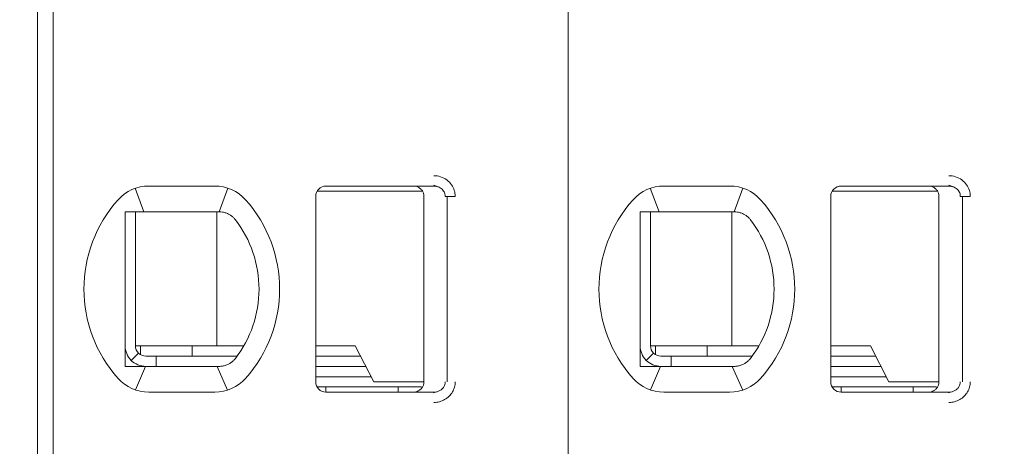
# Model space of a CAD drawing. Header units: millimetres. Extents: x -1114 to 1396, y -630 to 631.
# Tile 604 of 656: x 374.34 to 383.9, y 144.13 to 148.27. Entities that reach past the tile are written whole.
import ezdxf

# ---------------------------------------------------------------- set-up
doc = ezdxf.new("R2010")
doc.units = ezdxf.units.MM
doc.header["$MEASUREMENT"] = 0

msp = doc.modelspace()

# ---------------------------------------------------------------- linework, layer by layer
at = {"lineweight": 18}
for points, knots in [([(1038.9843, -629.7647), (1038.9843, -629.7647), (-1111.4882, -629.7647), (-1111.4882, -629.7647), (-1111.4882, -629.7647), (-1111.4882, -629.7647), (-1111.4882, 630.7883), (-1111.4882, 630.7883), (-1111.4882, 630.7883), (-1111.4882, 630.7883), (1038.9843, 630.7883), (1038.9843, 630.7883)], [0, 0, 0, 0, 0.333333, 0.333333, 0.333333, 0.333333, 0.666667, 0.666667, 0.666667, 0.666667, 1, 1, 1, 1]), ([(378.3647, 146.7557), (378.3868, 146.7558), (378.4079, 146.7526), (378.429, 146.7458), (378.429, 146.7458), (378.4501, 146.739), (378.4712, 146.7287), (378.4897, 146.7151), (378.4897, 146.7151), (378.5083, 146.7015), (378.5244, 146.6845), (378.5366, 146.6673), (378.5366, 146.6673), (378.5487, 146.6501), (378.5571, 146.6326), (378.5628, 146.614), (378.5628, 146.614), (378.5685, 146.5955), (378.5717, 146.576), (378.5718, 146.5557)], [0, 0, 0, 0, 0.2, 0.2, 0.2, 0.2, 0.4, 0.4, 0.4, 0.4, 0.6, 0.6, 0.6, 0.6, 0.8, 0.8, 0.8, 0.8, 1, 1, 1, 1]), ([(383.3647, 146.7557), (383.3868, 146.7558), (383.4079, 146.7526), (383.429, 146.7458), (383.429, 146.7458), (383.4501, 146.739), (383.4712, 146.7287), (383.4897, 146.7151), (383.4897, 146.7151), (383.5083, 146.7015), (383.5244, 146.6845), (383.5366, 146.6673), (383.5366, 146.6673), (383.5487, 146.6501), (383.5571, 146.6326), (383.5628, 146.614), (383.5628, 146.614), (383.5685, 146.5955), (383.5717, 146.576), (383.5718, 146.5557)], [0, 0, 0, 0, 0.2, 0.2, 0.2, 0.2, 0.4, 0.4, 0.4, 0.4, 0.6, 0.6, 0.6, 0.6, 0.8, 0.8, 0.8, 0.8, 1, 1, 1, 1]), ([(377.3173, 146.6557), (377.2908, 146.6557), (377.2654, 146.6451), (377.2466, 146.6264), (377.2466, 146.6264), (377.2278, 146.6076), (377.2173, 146.5822), (377.2173, 146.5557)], [0, 0, 0, 0, 0.5, 0.5, 0.5, 0.5, 1, 1, 1, 1]), ([(377.3173, 146.6557), (377.2908, 146.6557), (377.2654, 146.6451), (377.2466, 146.6264), (377.2466, 146.6264), (377.2278, 146.6076), (377.2173, 146.5822), (377.2173, 146.5557)], [0, 0, 0, 0, 0.5, 0.5, 0.5, 0.5, 1, 1, 1, 1]), ([(378.1673, 146.6557), (378.1778, 146.6557), (378.1883, 146.654), (378.1983, 146.6507), (378.1983, 146.6507), (378.2083, 146.6475), (378.2177, 146.6426), (378.2262, 146.6365), (378.2262, 146.6365), (378.2347, 146.6303), (378.2421, 146.6228), (378.2483, 146.6144), (378.2483, 146.6144), (378.2544, 146.6059), (378.2592, 146.5964), (378.2625, 146.5864), (378.2625, 146.5864), (378.2657, 146.5765), (378.2673, 146.5661), (378.2673, 146.5557)], [0, 0, 0, 0, 0.2, 0.2, 0.2, 0.2, 0.4, 0.4, 0.4, 0.4, 0.6, 0.6, 0.6, 0.6, 0.8, 0.8, 0.8, 0.8, 1, 1, 1, 1]), ([(378.3647, 146.6557), (378.3735, 146.6557), (378.3822, 146.6547), (378.3907, 146.6528), (378.3907, 146.6528), (378.3991, 146.651), (378.4072, 146.6483), (378.415, 146.6447), (378.415, 146.6447), (378.4225, 146.6412), (378.4297, 146.6369), (378.4363, 146.6319), (378.4363, 146.6319), (378.4425, 146.6271), (378.4481, 146.6217), (378.453, 146.6158), (378.453, 146.6158), (378.4575, 146.6103), (378.4615, 146.6044), (378.4647, 146.5982), (378.4647, 146.5982), (378.468, 146.592), (378.4705, 146.5854), (378.4723, 146.5786), (378.4723, 146.5786), (378.4742, 146.5711), (378.4752, 146.5634), (378.4752, 146.5557)], [0, 0, 0, 0, 0.142857, 0.142857, 0.142857, 0.142857, 0.285714, 0.285714, 0.285714, 0.285714, 0.428571, 0.428571, 0.428571, 0.428571, 0.571429, 0.571429, 0.571429, 0.571429, 0.714286, 0.714286, 0.714286, 0.714286, 0.857143, 0.857143, 0.857143, 0.857143, 1, 1, 1, 1]), ([(382.3173, 146.6557), (382.2908, 146.6557), (382.2654, 146.6451), (382.2466, 146.6264), (382.2466, 146.6264), (382.2278, 146.6076), (382.2173, 146.5822), (382.2173, 146.5557)], [0, 0, 0, 0, 0.5, 0.5, 0.5, 0.5, 1, 1, 1, 1]), ([(382.3173, 146.6557), (382.2908, 146.6557), (382.2654, 146.6451), (382.2466, 146.6264), (382.2466, 146.6264), (382.2278, 146.6076), (382.2173, 146.5822), (382.2173, 146.5557)], [0, 0, 0, 0, 0.5, 0.5, 0.5, 0.5, 1, 1, 1, 1]), ([(383.1673, 146.6557), (383.1778, 146.6557), (383.1883, 146.654), (383.1983, 146.6507), (383.1983, 146.6507), (383.2083, 146.6475), (383.2177, 146.6426), (383.2262, 146.6365), (383.2262, 146.6365), (383.2347, 146.6303), (383.2421, 146.6228), (383.2483, 146.6144), (383.2483, 146.6144), (383.2544, 146.6059), (383.2592, 146.5964), (383.2625, 146.5864), (383.2625, 146.5864), (383.2657, 146.5765), (383.2673, 146.5661), (383.2673, 146.5557)], [0, 0, 0, 0, 0.2, 0.2, 0.2, 0.2, 0.4, 0.4, 0.4, 0.4, 0.6, 0.6, 0.6, 0.6, 0.8, 0.8, 0.8, 0.8, 1, 1, 1, 1]), ([(383.3647, 146.6557), (383.3735, 146.6557), (383.3822, 146.6547), (383.3907, 146.6528), (383.3907, 146.6528), (383.3991, 146.651), (383.4072, 146.6483), (383.415, 146.6447), (383.415, 146.6447), (383.4225, 146.6412), (383.4297, 146.6369), (383.4363, 146.6319), (383.4363, 146.6319), (383.4425, 146.6271), (383.4481, 146.6217), (383.453, 146.6158), (383.453, 146.6158), (383.4575, 146.6103), (383.4615, 146.6044), (383.4647, 146.5982), (383.4647, 146.5982), (383.468, 146.592), (383.4705, 146.5854), (383.4723, 146.5786), (383.4723, 146.5786), (383.4742, 146.5711), (383.4752, 146.5634), (383.4752, 146.5557)], [0, 0, 0, 0, 0.142857, 0.142857, 0.142857, 0.142857, 0.285714, 0.285714, 0.285714, 0.285714, 0.428571, 0.428571, 0.428571, 0.428571, 0.571429, 0.571429, 0.571429, 0.571429, 0.714286, 0.714286, 0.714286, 0.714286, 0.857143, 0.857143, 0.857143, 0.857143, 1, 1, 1, 1]), ([(375.3673, 146.4057), (375.3741, 146.4057), (375.3809, 146.4057), (375.3877, 146.4057), (375.3877, 146.4057), (375.3945, 146.4057), (375.4013, 146.4057), (375.4082, 146.4057), (375.4082, 146.4057), (375.415, 146.4057), (375.4219, 146.4057), (375.4288, 146.4057)], [0, 0, 0, 0, 0.333333, 0.333333, 0.333333, 0.333333, 0.666667, 0.666667, 0.666667, 0.666667, 1, 1, 1, 1]), ([(375.3673, 146.4057), (375.3673, 146.3547), (375.3673, 146.3022), (375.3673, 146.2473), (375.3673, 146.2473), (375.3673, 146.2198), (375.3673, 146.1917), (375.3673, 146.1628), (375.3673, 146.1628), (375.3673, 146.1483), (375.3673, 146.1337), (375.3673, 146.1187), (375.3673, 146.1187), (375.3673, 146.1038), (375.3673, 146.0886), (375.3673, 146.0733), (375.3673, 146.0733), (375.3673, 146.0425), (375.3673, 146.0109), (375.3673, 145.9782), (375.3673, 145.9782), (375.3673, 145.9455), (375.3673, 145.9117), (375.3673, 145.8764), (375.3673, 145.8764), (375.3673, 145.8587), (375.3673, 145.8407), (375.3673, 145.8226), (375.3673, 145.8226), (375.3673, 145.8045), (375.3673, 145.7863), (375.3673, 145.7678), (375.3673, 145.7678), (375.3673, 145.7492), (375.3673, 145.7305), (375.3673, 145.7116), (375.3673, 145.7116), (375.3673, 145.6926), (375.3673, 145.6733), (375.3673, 145.6543), (375.3673, 145.6543), (375.3673, 145.6163), (375.3673, 145.5787), (375.3673, 145.5417), (375.3673, 145.5417), (375.3673, 145.5324), (375.3673, 145.5232), (375.3673, 145.5139), (375.3673, 145.5139), (375.3673, 145.5047), (375.3673, 145.4955), (375.3673, 145.4864), (375.3673, 145.4864), (375.3673, 145.4682), (375.3673, 145.4504), (375.3673, 145.4329), (375.3673, 145.4329), (375.3673, 145.398), (375.3673, 145.3643), (375.3673, 145.3317), (375.3673, 145.3317), (375.3673, 145.3153), (375.3673, 145.2993), (375.3673, 145.2834), (375.3673, 145.2834), (375.3673, 145.2675), (375.3673, 145.2519), (375.3673, 145.2366), (375.3673, 145.2366), (375.3673, 145.2059), (375.3673, 145.1763), (375.3673, 145.1475), (375.3673, 145.1475), (375.3673, 145.1188), (375.3673, 145.0908), (375.3673, 145.0635), (375.3673, 145.0635), (375.3673, 145.0088), (375.3673, 144.9565), (375.3673, 144.9057)], [0, 0, 0, 0, 0.05, 0.05, 0.05, 0.05, 0.1, 0.1, 0.1, 0.1, 0.15, 0.15, 0.15, 0.15, 0.2, 0.2, 0.2, 0.2, 0.25, 0.25, 0.25, 0.25, 0.3, 0.3, 0.3, 0.3, 0.35, 0.35, 0.35, 0.35, 0.4, 0.4, 0.4, 0.4, 0.45, 0.45, 0.45, 0.45, 0.5, 0.5, 0.5, 0.5, 0.55, 0.55, 0.55, 0.55, 0.6, 0.6, 0.6, 0.6, 0.65, 0.65, 0.65, 0.65, 0.7, 0.7, 0.7, 0.7, 0.75, 0.75, 0.75, 0.75, 0.8, 0.8, 0.8, 0.8, 0.85, 0.85, 0.85, 0.85, 0.9, 0.9, 0.9, 0.9, 0.95, 0.95, 0.95, 0.95, 1, 1, 1, 1]), ([(375.5965, 146.4057), (375.5913, 146.4057), (375.5861, 146.4057), (375.5809, 146.4057), (375.5809, 146.4057), (375.5756, 146.4057), (375.5703, 146.4057), (375.5649, 146.4057), (375.5649, 146.4057), (375.5595, 146.4057), (375.554, 146.4057), (375.5483, 146.4057), (375.5483, 146.4057), (375.5427, 146.4057), (375.5369, 146.4057), (375.5309, 146.4057), (375.5309, 146.4057), (375.5249, 146.4057), (375.5188, 146.4057), (375.5125, 146.4057), (375.5125, 146.4057), (375.5062, 146.4057), (375.4998, 146.4057), (375.4932, 146.4057), (375.4932, 146.4057), (375.4866, 146.4057), (375.4799, 146.4057), (375.4729, 146.4057), (375.4729, 146.4057), (375.466, 146.4057), (375.4589, 146.4057), (375.4515, 146.4057), (375.4515, 146.4057), (375.4441, 146.4057), (375.4366, 146.4057), (375.4288, 146.4057)], [0, 0, 0, 0, 0.111111, 0.111111, 0.111111, 0.111111, 0.222222, 0.222222, 0.222222, 0.222222, 0.333333, 0.333333, 0.333333, 0.333333, 0.444444, 0.444444, 0.444444, 0.444444, 0.555556, 0.555556, 0.555556, 0.555556, 0.666667, 0.666667, 0.666667, 0.666667, 0.777778, 0.777778, 0.777778, 0.777778, 0.888889, 0.888889, 0.888889, 0.888889, 1, 1, 1, 1]), ([(376.2797, 146.4057), (376.275, 146.4057), (376.2703, 146.4057), (376.2657, 146.4057), (376.2657, 146.4057), (376.261, 146.4057), (376.2563, 146.4057), (376.2517, 146.4057), (376.2517, 146.4057), (376.2471, 146.4057), (376.2426, 146.4057), (376.2381, 146.4057)], [0, 0, 0, 0, 0.333333, 0.333333, 0.333333, 0.333333, 0.666667, 0.666667, 0.666667, 0.666667, 1, 1, 1, 1]), ([(376.3774, 146.3802), (376.367, 146.386), (376.3564, 146.3907), (376.3456, 146.3945), (376.3456, 146.3945), (376.3348, 146.3983), (376.3238, 146.4011), (376.3128, 146.4029), (376.3128, 146.4029), (376.3017, 146.4048), (376.2907, 146.4057), (376.2797, 146.4057)], [0, 0, 0, 0, 0.333333, 0.333333, 0.333333, 0.333333, 0.666667, 0.666667, 0.666667, 0.666667, 1, 1, 1, 1]), ([(376.438, 146.3279), (376.4327, 146.3347), (376.427, 146.3413), (376.4207, 146.3475), (376.4207, 146.3475), (376.4144, 146.3538), (376.4075, 146.3597), (376.4003, 146.3652), (376.4003, 146.3652), (376.3931, 146.3707), (376.3854, 146.3757), (376.3774, 146.3802)], [0, 0, 0, 0, 0.333333, 0.333333, 0.333333, 0.333333, 0.666667, 0.666667, 0.666667, 0.666667, 1, 1, 1, 1]), ([(380.3673, 146.4057), (380.3741, 146.4057), (380.3809, 146.4057), (380.3877, 146.4057), (380.3877, 146.4057), (380.3945, 146.4057), (380.4013, 146.4057), (380.4082, 146.4057), (380.4082, 146.4057), (380.415, 146.4057), (380.4219, 146.4057), (380.4288, 146.4057)], [0, 0, 0, 0, 0.333333, 0.333333, 0.333333, 0.333333, 0.666667, 0.666667, 0.666667, 0.666667, 1, 1, 1, 1]), ([(380.3673, 146.4057), (380.3673, 146.3547), (380.3673, 146.3022), (380.3673, 146.2473), (380.3673, 146.2473), (380.3673, 146.2198), (380.3673, 146.1917), (380.3673, 146.1628), (380.3673, 146.1628), (380.3673, 146.1483), (380.3673, 146.1337), (380.3673, 146.1187), (380.3673, 146.1187), (380.3673, 146.1038), (380.3673, 146.0886), (380.3673, 146.0733), (380.3673, 146.0733), (380.3673, 146.0425), (380.3673, 146.0109), (380.3673, 145.9782), (380.3673, 145.9782), (380.3673, 145.9455), (380.3673, 145.9117), (380.3673, 145.8764), (380.3673, 145.8764), (380.3673, 145.8587), (380.3673, 145.8407), (380.3673, 145.8226), (380.3673, 145.8226), (380.3673, 145.8045), (380.3673, 145.7863), (380.3673, 145.7678), (380.3673, 145.7678), (380.3673, 145.7492), (380.3673, 145.7305), (380.3673, 145.7116), (380.3673, 145.7116), (380.3673, 145.6926), (380.3673, 145.6733), (380.3673, 145.6543), (380.3673, 145.6543), (380.3673, 145.6163), (380.3673, 145.5787), (380.3673, 145.5417), (380.3673, 145.5417), (380.3673, 145.5324), (380.3673, 145.5232), (380.3673, 145.5139), (380.3673, 145.5139), (380.3673, 145.5047), (380.3673, 145.4955), (380.3673, 145.4864), (380.3673, 145.4864), (380.3673, 145.4682), (380.3673, 145.4504), (380.3673, 145.4329), (380.3673, 145.4329), (380.3673, 145.398), (380.3673, 145.3643), (380.3673, 145.3317), (380.3673, 145.3317), (380.3673, 145.3153), (380.3673, 145.2993), (380.3673, 145.2834), (380.3673, 145.2834), (380.3673, 145.2675), (380.3673, 145.2519), (380.3673, 145.2366), (380.3673, 145.2366), (380.3673, 145.2059), (380.3673, 145.1763), (380.3673, 145.1475), (380.3673, 145.1475), (380.3673, 145.1188), (380.3673, 145.0908), (380.3673, 145.0635), (380.3673, 145.0635), (380.3673, 145.0088), (380.3673, 144.9565), (380.3673, 144.9057)], [0, 0, 0, 0, 0.05, 0.05, 0.05, 0.05, 0.1, 0.1, 0.1, 0.1, 0.15, 0.15, 0.15, 0.15, 0.2, 0.2, 0.2, 0.2, 0.25, 0.25, 0.25, 0.25, 0.3, 0.3, 0.3, 0.3, 0.35, 0.35, 0.35, 0.35, 0.4, 0.4, 0.4, 0.4, 0.45, 0.45, 0.45, 0.45, 0.5, 0.5, 0.5, 0.5, 0.55, 0.55, 0.55, 0.55, 0.6, 0.6, 0.6, 0.6, 0.65, 0.65, 0.65, 0.65, 0.7, 0.7, 0.7, 0.7, 0.75, 0.75, 0.75, 0.75, 0.8, 0.8, 0.8, 0.8, 0.85, 0.85, 0.85, 0.85, 0.9, 0.9, 0.9, 0.9, 0.95, 0.95, 0.95, 0.95, 1, 1, 1, 1]), ([(380.5965, 146.4057), (380.5913, 146.4057), (380.5861, 146.4057), (380.5809, 146.4057), (380.5809, 146.4057), (380.5756, 146.4057), (380.5703, 146.4057), (380.5649, 146.4057), (380.5649, 146.4057), (380.5595, 146.4057), (380.554, 146.4057), (380.5483, 146.4057), (380.5483, 146.4057), (380.5427, 146.4057), (380.5369, 146.4057), (380.5309, 146.4057), (380.5309, 146.4057), (380.5249, 146.4057), (380.5188, 146.4057), (380.5125, 146.4057), (380.5125, 146.4057), (380.5062, 146.4057), (380.4998, 146.4057), (380.4932, 146.4057), (380.4932, 146.4057), (380.4866, 146.4057), (380.4799, 146.4057), (380.4729, 146.4057), (380.4729, 146.4057), (380.466, 146.4057), (380.4589, 146.4057), (380.4515, 146.4057), (380.4515, 146.4057), (380.4441, 146.4057), (380.4366, 146.4057), (380.4288, 146.4057)], [0, 0, 0, 0, 0.111111, 0.111111, 0.111111, 0.111111, 0.222222, 0.222222, 0.222222, 0.222222, 0.333333, 0.333333, 0.333333, 0.333333, 0.444444, 0.444444, 0.444444, 0.444444, 0.555556, 0.555556, 0.555556, 0.555556, 0.666667, 0.666667, 0.666667, 0.666667, 0.777778, 0.777778, 0.777778, 0.777778, 0.888889, 0.888889, 0.888889, 0.888889, 1, 1, 1, 1]), ([(381.2797, 146.4057), (381.275, 146.4057), (381.2703, 146.4057), (381.2657, 146.4057), (381.2657, 146.4057), (381.261, 146.4057), (381.2563, 146.4057), (381.2517, 146.4057), (381.2517, 146.4057), (381.2471, 146.4057), (381.2426, 146.4057), (381.2381, 146.4057)], [0, 0, 0, 0, 0.333333, 0.333333, 0.333333, 0.333333, 0.666667, 0.666667, 0.666667, 0.666667, 1, 1, 1, 1]), ([(381.3774, 146.3802), (381.367, 146.386), (381.3564, 146.3907), (381.3456, 146.3945), (381.3456, 146.3945), (381.3348, 146.3983), (381.3238, 146.4011), (381.3128, 146.4029), (381.3128, 146.4029), (381.3017, 146.4048), (381.2907, 146.4057), (381.2797, 146.4057)], [0, 0, 0, 0, 0.333333, 0.333333, 0.333333, 0.333333, 0.666667, 0.666667, 0.666667, 0.666667, 1, 1, 1, 1]), ([(381.438, 146.3279), (381.4327, 146.3347), (381.427, 146.3413), (381.4207, 146.3475), (381.4207, 146.3475), (381.4144, 146.3538), (381.4075, 146.3597), (381.4003, 146.3652), (381.4003, 146.3652), (381.3931, 146.3707), (381.3854, 146.3757), (381.3774, 146.3802)], [0, 0, 0, 0, 0.333333, 0.333333, 0.333333, 0.333333, 0.666667, 0.666667, 0.666667, 0.666667, 1, 1, 1, 1]), ([(375.3673, 145.1057), (375.3673, 145.0526), (375.3884, 145.0017), (375.4259, 144.9642), (375.4259, 144.9642), (375.4634, 144.9267), (375.5143, 144.9057), (375.5673, 144.9057)], [0, 0, 0, 0, 0.5, 0.5, 0.5, 0.5, 1, 1, 1, 1]), ([(375.4673, 145.1057), (375.4673, 145.0791), (375.4778, 145.0537), (375.4966, 145.0349), (375.4966, 145.0349), (375.5154, 145.0162), (375.5408, 145.0057), (375.5673, 145.0057)], [0, 0, 0, 0, 0.5, 0.5, 0.5, 0.5, 1, 1, 1, 1]), ([(380.3673, 145.1057), (380.3673, 145.0526), (380.3884, 145.0017), (380.4259, 144.9642), (380.4259, 144.9642), (380.4634, 144.9267), (380.5143, 144.9057), (380.5673, 144.9057)], [0, 0, 0, 0, 0.5, 0.5, 0.5, 0.5, 1, 1, 1, 1]), ([(380.4673, 145.1057), (380.4673, 145.0791), (380.4778, 145.0537), (380.4966, 145.0349), (380.4966, 145.0349), (380.5154, 145.0162), (380.5408, 145.0057), (380.5673, 145.0057)], [0, 0, 0, 0, 0.5, 0.5, 0.5, 0.5, 1, 1, 1, 1]), ([(375.3673, 144.9057), (375.3742, 144.9057), (375.3811, 144.9057), (375.3879, 144.9057), (375.3879, 144.9057), (375.3948, 144.9057), (375.4016, 144.9057), (375.4084, 144.9057), (375.4084, 144.9057), (375.4152, 144.9057), (375.422, 144.9057), (375.4288, 144.9057)], [0, 0, 0, 0, 0.333333, 0.333333, 0.333333, 0.333333, 0.666667, 0.666667, 0.666667, 0.666667, 1, 1, 1, 1]), ([(375.4288, 144.9057), (375.4366, 144.9057), (375.4441, 144.9057), (375.4515, 144.9057), (375.4515, 144.9057), (375.4589, 144.9057), (375.466, 144.9057), (375.4729, 144.9057), (375.4729, 144.9057), (375.4799, 144.9057), (375.4866, 144.9057), (375.4932, 144.9057), (375.4932, 144.9057), (375.4998, 144.9057), (375.5062, 144.9057), (375.5125, 144.9057), (375.5125, 144.9057), (375.5188, 144.9057), (375.5249, 144.9057), (375.5309, 144.9057), (375.5309, 144.9057), (375.5369, 144.9057), (375.5427, 144.9057), (375.5483, 144.9057), (375.5483, 144.9057), (375.554, 144.9057), (375.5595, 144.9057), (375.5649, 144.9057), (375.5649, 144.9057), (375.5703, 144.9057), (375.5756, 144.9057), (375.5809, 144.9057), (375.5809, 144.9057), (375.5861, 144.9057), (375.5913, 144.9057), (375.5965, 144.9057)], [0, 0, 0, 0, 0.111111, 0.111111, 0.111111, 0.111111, 0.222222, 0.222222, 0.222222, 0.222222, 0.333333, 0.333333, 0.333333, 0.333333, 0.444444, 0.444444, 0.444444, 0.444444, 0.555556, 0.555556, 0.555556, 0.555556, 0.666667, 0.666667, 0.666667, 0.666667, 0.777778, 0.777778, 0.777778, 0.777778, 0.888889, 0.888889, 0.888889, 0.888889, 1, 1, 1, 1]), ([(376.2381, 144.9057), (376.2426, 144.9057), (376.2472, 144.9057), (376.2518, 144.9057), (376.2518, 144.9057), (376.2564, 144.9057), (376.261, 144.9057), (376.2657, 144.9057), (376.2657, 144.9057), (376.2704, 144.9057), (376.275, 144.9057), (376.2797, 144.9057)], [0, 0, 0, 0, 0.333333, 0.333333, 0.333333, 0.333333, 0.666667, 0.666667, 0.666667, 0.666667, 1, 1, 1, 1]), ([(376.3774, 144.9311), (376.3672, 144.9255), (376.3568, 144.9207), (376.346, 144.917), (376.346, 144.917), (376.3353, 144.9132), (376.3243, 144.9104), (376.3132, 144.9085), (376.3132, 144.9085), (376.3021, 144.9066), (376.2909, 144.9057), (376.2797, 144.9057)], [0, 0, 0, 0, 0.333333, 0.333333, 0.333333, 0.333333, 0.666667, 0.666667, 0.666667, 0.666667, 1, 1, 1, 1]), ([(376.3774, 144.9311), (376.3857, 144.9358), (376.3935, 144.9409), (376.4008, 144.9465), (376.4008, 144.9465), (376.4081, 144.952), (376.4149, 144.958), (376.4211, 144.9642), (376.4211, 144.9642), (376.4273, 144.9704), (376.4329, 144.9768), (376.438, 144.9834)], [0, 0, 0, 0, 0.333333, 0.333333, 0.333333, 0.333333, 0.666667, 0.666667, 0.666667, 0.666667, 1, 1, 1, 1]), ([(380.3673, 144.9057), (380.3742, 144.9057), (380.3811, 144.9057), (380.3879, 144.9057), (380.3879, 144.9057), (380.3948, 144.9057), (380.4016, 144.9057), (380.4084, 144.9057), (380.4084, 144.9057), (380.4152, 144.9057), (380.422, 144.9057), (380.4288, 144.9057)], [0, 0, 0, 0, 0.333333, 0.333333, 0.333333, 0.333333, 0.666667, 0.666667, 0.666667, 0.666667, 1, 1, 1, 1]), ([(380.4288, 144.9057), (380.4366, 144.9057), (380.4441, 144.9057), (380.4515, 144.9057), (380.4515, 144.9057), (380.4589, 144.9057), (380.466, 144.9057), (380.4729, 144.9057), (380.4729, 144.9057), (380.4799, 144.9057), (380.4866, 144.9057), (380.4932, 144.9057), (380.4932, 144.9057), (380.4998, 144.9057), (380.5062, 144.9057), (380.5125, 144.9057), (380.5125, 144.9057), (380.5188, 144.9057), (380.5249, 144.9057), (380.5309, 144.9057), (380.5309, 144.9057), (380.5369, 144.9057), (380.5427, 144.9057), (380.5483, 144.9057), (380.5483, 144.9057), (380.554, 144.9057), (380.5595, 144.9057), (380.5649, 144.9057), (380.5649, 144.9057), (380.5703, 144.9057), (380.5756, 144.9057), (380.5809, 144.9057), (380.5809, 144.9057), (380.5861, 144.9057), (380.5913, 144.9057), (380.5965, 144.9057)], [0, 0, 0, 0, 0.111111, 0.111111, 0.111111, 0.111111, 0.222222, 0.222222, 0.222222, 0.222222, 0.333333, 0.333333, 0.333333, 0.333333, 0.444444, 0.444444, 0.444444, 0.444444, 0.555556, 0.555556, 0.555556, 0.555556, 0.666667, 0.666667, 0.666667, 0.666667, 0.777778, 0.777778, 0.777778, 0.777778, 0.888889, 0.888889, 0.888889, 0.888889, 1, 1, 1, 1]), ([(381.2381, 144.9057), (381.2426, 144.9057), (381.2472, 144.9057), (381.2518, 144.9057), (381.2518, 144.9057), (381.2564, 144.9057), (381.261, 144.9057), (381.2657, 144.9057), (381.2657, 144.9057), (381.2704, 144.9057), (381.275, 144.9057), (381.2797, 144.9057)], [0, 0, 0, 0, 0.333333, 0.333333, 0.333333, 0.333333, 0.666667, 0.666667, 0.666667, 0.666667, 1, 1, 1, 1]), ([(381.3774, 144.9311), (381.3672, 144.9255), (381.3568, 144.9207), (381.346, 144.917), (381.346, 144.917), (381.3353, 144.9132), (381.3243, 144.9104), (381.3132, 144.9085), (381.3132, 144.9085), (381.3021, 144.9066), (381.2909, 144.9057), (381.2797, 144.9057)], [0, 0, 0, 0, 0.333333, 0.333333, 0.333333, 0.333333, 0.666667, 0.666667, 0.666667, 0.666667, 1, 1, 1, 1]), ([(381.3774, 144.9311), (381.3857, 144.9358), (381.3935, 144.9409), (381.4008, 144.9465), (381.4008, 144.9465), (381.4081, 144.952), (381.4149, 144.958), (381.4211, 144.9642), (381.4211, 144.9642), (381.4273, 144.9704), (381.4329, 144.9768), (381.438, 144.9834)], [0, 0, 0, 0, 0.333333, 0.333333, 0.333333, 0.333333, 0.666667, 0.666667, 0.666667, 0.666667, 1, 1, 1, 1]), ([(377.2173, 144.7557), (377.2173, 144.7291), (377.2278, 144.7037), (377.2466, 144.6849), (377.2466, 144.6849), (377.2654, 144.6662), (377.2908, 144.6557), (377.3173, 144.6557)], [0, 0, 0, 0, 0.5, 0.5, 0.5, 0.5, 1, 1, 1, 1]), ([(377.2173, 144.7557), (377.2173, 144.7291), (377.2278, 144.7037), (377.2466, 144.6849), (377.2466, 144.6849), (377.2654, 144.6662), (377.2908, 144.6557), (377.3173, 144.6557)], [0, 0, 0, 0, 0.5, 0.5, 0.5, 0.5, 1, 1, 1, 1]), ([(378.2673, 144.7557), (378.2673, 144.7452), (378.2657, 144.7348), (378.2624, 144.7248), (378.2624, 144.7248), (378.2592, 144.7149), (378.2544, 144.7054), (378.2483, 144.697), (378.2483, 144.697), (378.2422, 144.6885), (378.2347, 144.681), (378.2263, 144.6749), (378.2263, 144.6749), (378.2178, 144.6687), (378.2084, 144.6639), (378.1984, 144.6606), (378.1984, 144.6606), (378.1884, 144.6573), (378.1779, 144.6557), (378.1673, 144.6557)], [0, 0, 0, 0, 0.2, 0.2, 0.2, 0.2, 0.4, 0.4, 0.4, 0.4, 0.6, 0.6, 0.6, 0.6, 0.8, 0.8, 0.8, 0.8, 1, 1, 1, 1]), ([(378.4752, 144.7557), (378.4752, 144.7472), (378.474, 144.7387), (378.4716, 144.7305), (378.4716, 144.7305), (378.4693, 144.7223), (378.4658, 144.7144), (378.4613, 144.7071), (378.4613, 144.7071), (378.4568, 144.6997), (378.4511, 144.6928), (378.4447, 144.6867), (378.4447, 144.6867), (378.4381, 144.6804), (378.4306, 144.6749), (378.4226, 144.6705), (378.4226, 144.6705), (378.414, 144.6657), (378.4048, 144.662), (378.3952, 144.6595), (378.3952, 144.6595), (378.3853, 144.657), (378.375, 144.6557), (378.3647, 144.6557)], [0, 0, 0, 0, 0.166667, 0.166667, 0.166667, 0.166667, 0.333333, 0.333333, 0.333333, 0.333333, 0.5, 0.5, 0.5, 0.5, 0.666667, 0.666667, 0.666667, 0.666667, 0.833333, 0.833333, 0.833333, 0.833333, 1, 1, 1, 1]), ([(378.5718, 144.7557), (378.5718, 144.7383), (378.5696, 144.7215), (378.565, 144.7049), (378.565, 144.7049), (378.5605, 144.6884), (378.5536, 144.6721), (378.5448, 144.657), (378.5448, 144.657), (378.536, 144.6418), (378.5252, 144.628), (378.5124, 144.6154), (378.5124, 144.6154), (378.4996, 144.6029), (378.4846, 144.5918), (378.4689, 144.5828), (378.4689, 144.5828), (378.4532, 144.5739), (378.4368, 144.5673), (378.4194, 144.5627), (378.4194, 144.5627), (378.402, 144.5582), (378.3838, 144.5558), (378.3647, 144.5557)], [0, 0, 0, 0, 0.166667, 0.166667, 0.166667, 0.166667, 0.333333, 0.333333, 0.333333, 0.333333, 0.5, 0.5, 0.5, 0.5, 0.666667, 0.666667, 0.666667, 0.666667, 0.833333, 0.833333, 0.833333, 0.833333, 1, 1, 1, 1]), ([(382.2173, 144.7557), (382.2173, 144.7291), (382.2278, 144.7037), (382.2466, 144.6849), (382.2466, 144.6849), (382.2654, 144.6662), (382.2908, 144.6557), (382.3173, 144.6557)], [0, 0, 0, 0, 0.5, 0.5, 0.5, 0.5, 1, 1, 1, 1]), ([(382.2173, 144.7557), (382.2173, 144.7291), (382.2278, 144.7037), (382.2466, 144.6849), (382.2466, 144.6849), (382.2654, 144.6662), (382.2908, 144.6557), (382.3173, 144.6557)], [0, 0, 0, 0, 0.5, 0.5, 0.5, 0.5, 1, 1, 1, 1]), ([(383.2673, 144.7557), (383.2673, 144.7452), (383.2657, 144.7348), (383.2624, 144.7248), (383.2624, 144.7248), (383.2592, 144.7149), (383.2544, 144.7054), (383.2483, 144.697), (383.2483, 144.697), (383.2422, 144.6885), (383.2347, 144.681), (383.2263, 144.6749), (383.2263, 144.6749), (383.2178, 144.6687), (383.2084, 144.6639), (383.1984, 144.6606), (383.1984, 144.6606), (383.1884, 144.6573), (383.1779, 144.6557), (383.1673, 144.6557)], [0, 0, 0, 0, 0.2, 0.2, 0.2, 0.2, 0.4, 0.4, 0.4, 0.4, 0.6, 0.6, 0.6, 0.6, 0.8, 0.8, 0.8, 0.8, 1, 1, 1, 1]), ([(383.4752, 144.7557), (383.4752, 144.7472), (383.474, 144.7387), (383.4716, 144.7305), (383.4716, 144.7305), (383.4693, 144.7223), (383.4658, 144.7144), (383.4613, 144.7071), (383.4613, 144.7071), (383.4568, 144.6997), (383.4511, 144.6928), (383.4447, 144.6867), (383.4447, 144.6867), (383.4381, 144.6804), (383.4306, 144.6749), (383.4226, 144.6705), (383.4226, 144.6705), (383.414, 144.6657), (383.4048, 144.662), (383.3952, 144.6595), (383.3952, 144.6595), (383.3853, 144.657), (383.375, 144.6557), (383.3647, 144.6557)], [0, 0, 0, 0, 0.166667, 0.166667, 0.166667, 0.166667, 0.333333, 0.333333, 0.333333, 0.333333, 0.5, 0.5, 0.5, 0.5, 0.666667, 0.666667, 0.666667, 0.666667, 0.833333, 0.833333, 0.833333, 0.833333, 1, 1, 1, 1]), ([(383.5718, 144.7557), (383.5718, 144.7383), (383.5696, 144.7215), (383.565, 144.7049), (383.565, 144.7049), (383.5605, 144.6884), (383.5536, 144.6721), (383.5448, 144.657), (383.5448, 144.657), (383.536, 144.6418), (383.5252, 144.628), (383.5124, 144.6154), (383.5124, 144.6154), (383.4996, 144.6029), (383.4846, 144.5918), (383.4689, 144.5828), (383.4689, 144.5828), (383.4532, 144.5739), (383.4368, 144.5673), (383.4194, 144.5627), (383.4194, 144.5627), (383.402, 144.5582), (383.3838, 144.5558), (383.3647, 144.5557)], [0, 0, 0, 0, 0.166667, 0.166667, 0.166667, 0.166667, 0.333333, 0.333333, 0.333333, 0.333333, 0.5, 0.5, 0.5, 0.5, 0.666667, 0.666667, 0.666667, 0.666667, 0.833333, 0.833333, 0.833333, 0.833333, 1, 1, 1, 1])]:
    msp.add_open_spline(points, degree=3, knots=knots, dxfattribs=at)
for points in [[(374.5173, 140.3957), (374.5173, 140.3957), (374.5173, 150.9157), (374.5173, 150.9157)], [(374.6673, 150.8657), (374.6673, 150.8657), (374.6673, 140.4457), (374.6673, 140.4457)], [(379.6673, 150.8657), (379.6673, 150.8657), (379.6673, 140.4457), (379.6673, 140.4457)], [(379.6673, 150.8657), (379.6673, 150.8657), (379.6673, 140.4457), (379.6673, 140.4457)], [(375.5965, 146.6557), (375.4827, 146.6557), (375.3742, 146.6072), (375.2983, 146.5223)], [(375.5965, 146.6557), (375.4827, 146.6557), (375.3742, 146.6072), (375.2983, 146.5223)], [(375.4657, 146.6337), (375.4657, 146.6337), (375.5502, 146.4057), (375.5502, 146.4057)], [(375.5965, 146.6557), (375.5965, 146.6557), (376.2381, 146.6557), (376.2381, 146.6557)], [(375.5965, 146.6557), (375.5965, 146.6557), (376.2381, 146.6557), (376.2381, 146.6557)], [(376.5363, 146.5223), (376.4604, 146.6072), (376.352, 146.6557), (376.2381, 146.6557)], [(376.5363, 146.5223), (376.4604, 146.6072), (376.352, 146.6557), (376.2381, 146.6557)], [(376.279, 146.4057), (376.279, 146.4057), (376.3645, 146.6352), (376.3645, 146.6352)], [(377.3173, 146.6557), (377.3173, 146.6557), (378.3647, 146.6557), (378.3647, 146.6557)], [(377.3173, 146.6557), (377.3173, 146.6557), (378.3647, 146.6557), (378.3647, 146.6557)], [(378.3637, 146.6626), (378.3637, 146.6626), (378.4073, 146.6478), (378.4073, 146.6478)], [(380.5965, 146.6557), (380.4827, 146.6557), (380.3742, 146.6072), (380.2983, 146.5223)], [(380.5965, 146.6557), (380.4827, 146.6557), (380.3742, 146.6072), (380.2983, 146.5223)], [(380.4657, 146.6337), (380.4657, 146.6337), (380.5502, 146.4057), (380.5502, 146.4057)], [(380.5965, 146.6557), (380.5965, 146.6557), (381.2381, 146.6557), (381.2381, 146.6557)], [(380.5965, 146.6557), (380.5965, 146.6557), (381.2381, 146.6557), (381.2381, 146.6557)], [(381.5363, 146.5223), (381.4604, 146.6072), (381.352, 146.6557), (381.2381, 146.6557)], [(381.5363, 146.5223), (381.4604, 146.6072), (381.352, 146.6557), (381.2381, 146.6557)], [(381.3645, 146.6352), (381.3645, 146.6352), (381.279, 146.4057), (381.279, 146.4057)], [(382.3173, 146.6557), (382.3173, 146.6557), (383.3647, 146.6557), (383.3647, 146.6557)], [(382.3173, 146.6557), (382.3173, 146.6557), (383.3647, 146.6557), (383.3647, 146.6557)], [(383.3637, 146.6626), (383.3637, 146.6626), (383.4073, 146.6478), (383.4073, 146.6478)], [(377.2173, 144.7557), (377.2173, 144.7557), (377.2173, 146.5557), (377.2173, 146.5557)], [(377.2173, 144.7557), (377.2173, 144.7557), (377.2173, 146.5557), (377.2173, 146.5557)], [(377.8982, 146.6057), (377.8982, 146.6057), (377.2307, 146.6057), (377.2307, 146.6057)], [(378.2475, 146.6057), (378.2475, 146.6057), (377.8982, 146.6057), (377.8982, 146.6057)], [(378.2673, 144.7557), (378.2673, 144.7557), (378.2673, 146.5557), (378.2673, 146.5557)], [(378.4752, 146.5557), (378.4752, 146.5557), (378.5718, 146.5557), (378.5718, 146.5557)], [(378.4951, 144.7557), (378.4951, 144.7557), (378.4951, 146.5557), (378.4951, 146.5557)], [(382.2173, 144.7557), (382.2173, 144.7557), (382.2173, 146.5557), (382.2173, 146.5557)], [(382.2173, 144.7557), (382.2173, 144.7557), (382.2173, 146.5557), (382.2173, 146.5557)], [(382.8982, 146.6057), (382.8982, 146.6057), (382.2307, 146.6057), (382.2307, 146.6057)], [(383.2475, 146.6057), (383.2475, 146.6057), (382.8982, 146.6057), (382.8982, 146.6057)], [(383.2673, 144.7557), (383.2673, 144.7557), (383.2673, 146.5557), (383.2673, 146.5557)], [(383.4752, 146.5557), (383.4752, 146.5557), (383.5718, 146.5557), (383.5718, 146.5557)], [(383.4951, 144.7557), (383.4951, 144.7557), (383.4951, 146.5557), (383.4951, 146.5557)], [(375.2983, 146.5223), (374.857, 146.0288), (374.857, 145.2825), (375.2983, 144.789)], [(375.2983, 146.5223), (374.857, 146.0288), (374.857, 145.2825), (375.2983, 144.789)], [(376.5363, 144.789), (376.9777, 145.2825), (376.9777, 146.0288), (376.5363, 146.5223)], [(376.5363, 144.789), (376.9777, 145.2825), (376.9777, 146.0288), (376.5363, 146.5223)], [(380.2983, 146.5223), (379.857, 146.0288), (379.857, 145.2825), (380.2983, 144.789)], [(380.2983, 146.5223), (379.857, 146.0288), (379.857, 145.2825), (380.2983, 144.789)], [(381.5363, 144.789), (381.9777, 145.2825), (381.9777, 146.0288), (381.5363, 146.5223)], [(381.5363, 144.789), (381.9777, 145.2825), (381.9777, 146.0288), (381.5363, 146.5223)], [(375.4673, 146.4056), (375.4673, 146.4056), (375.4673, 145.1057), (375.4673, 145.1057)], [(376.2381, 146.4057), (376.2381, 146.4057), (375.5965, 146.4057), (375.5965, 146.4057)], [(376.2564, 146.4056), (376.2564, 146.4056), (376.2564, 145.1057), (376.2564, 145.1057)], [(380.4673, 146.4056), (380.4673, 146.4056), (380.4673, 145.1057), (380.4673, 145.1057)], [(381.2381, 146.4057), (381.2381, 146.4057), (380.5965, 146.4057), (380.5965, 146.4057)], [(381.2564, 146.4056), (381.2564, 146.4056), (381.2564, 145.1057), (381.2564, 145.1057)], [(376.6673, 145.6557), (376.6673, 145.8989), (376.5867, 146.1353), (376.438, 146.3279)], [(381.6673, 145.6557), (381.6673, 145.8989), (381.5867, 146.1353), (381.438, 146.3279)], [(376.438, 144.9834), (376.5867, 145.176), (376.6673, 145.4124), (376.6673, 145.6557)], [(381.438, 144.9834), (381.5867, 145.176), (381.6673, 145.4124), (381.6673, 145.6557)], [(375.4673, 145.1057), (375.4673, 145.1057), (376.2268, 145.1057), (376.2268, 145.1057)], [(375.5173, 145.0191), (375.5173, 145.0191), (375.5173, 145.1057), (375.5173, 145.1057)], [(376.0173, 145.0057), (376.0173, 145.0057), (376.0173, 145.1057), (376.0173, 145.1057)], [(376.2268, 145.1057), (376.2268, 145.1057), (376.2776, 145.1057), (376.2776, 145.1057)], [(376.52, 145.1057), (376.52, 145.1057), (376.2776, 145.1057), (376.2776, 145.1057)], [(377.6016, 145.1057), (377.6016, 145.1057), (377.2173, 145.1057), (377.2173, 145.1057)], [(377.7822, 144.7557), (377.7822, 144.7557), (377.6016, 145.1057), (377.6016, 145.1057)], [(380.4673, 145.1057), (380.4673, 145.1057), (381.2268, 145.1057), (381.2268, 145.1057)], [(380.5173, 145.0191), (380.5173, 145.0191), (380.5173, 145.1057), (380.5173, 145.1057)], [(381.0173, 145.0057), (381.0173, 145.0057), (381.0173, 145.1057), (381.0173, 145.1057)], [(381.2268, 145.1057), (381.2268, 145.1057), (381.2776, 145.1057), (381.2776, 145.1057)], [(381.52, 145.1057), (381.52, 145.1057), (381.2776, 145.1057), (381.2776, 145.1057)], [(382.6016, 145.1057), (382.6016, 145.1057), (382.2173, 145.1057), (382.2173, 145.1057)], [(382.7822, 144.7557), (382.7822, 144.7557), (382.6016, 145.1057), (382.6016, 145.1057)], [(375.4966, 145.0349), (375.4966, 145.0349), (375.4259, 144.9642), (375.4259, 144.9642)], [(375.6673, 145.0057), (375.6673, 145.0057), (375.5673, 145.0057), (375.5673, 145.0057)], [(375.6673, 145.0057), (375.6673, 145.0057), (376.4547, 145.0057), (376.4547, 145.0057)], [(375.6673, 145.0057), (375.6673, 145.0057), (375.6673, 144.9057), (375.6673, 144.9057)], [(377.2173, 145.0057), (377.2173, 145.0057), (377.6532, 145.0057), (377.6532, 145.0057)], [(380.4966, 145.0349), (380.4966, 145.0349), (380.4259, 144.9642), (380.4259, 144.9642)], [(380.6673, 145.0057), (380.6673, 145.0057), (380.5673, 145.0057), (380.5673, 145.0057)], [(380.6673, 145.0057), (380.6673, 145.0057), (380.6673, 144.9057), (380.6673, 144.9057)], [(380.6673, 145.0057), (380.6673, 145.0057), (381.4547, 145.0057), (381.4547, 145.0057)], [(382.2173, 145.0057), (382.2173, 145.0057), (382.6532, 145.0057), (382.6532, 145.0057)], [(375.4667, 144.6773), (375.4667, 144.6773), (375.5641, 144.9056), (375.5641, 144.9056)], [(375.5965, 144.9057), (375.5965, 144.9057), (376.2381, 144.9057), (376.2381, 144.9057)], [(376.2612, 144.9057), (376.2612, 144.9057), (376.3624, 144.6754), (376.3624, 144.6754)], [(377.7048, 144.9057), (377.7048, 144.9057), (377.2173, 144.9057), (377.2173, 144.9057)], [(380.4667, 144.6773), (380.4667, 144.6773), (380.5641, 144.9056), (380.5641, 144.9056)], [(380.5965, 144.9057), (380.5965, 144.9057), (381.2381, 144.9057), (381.2381, 144.9057)], [(381.3624, 144.6754), (381.3624, 144.6754), (381.2612, 144.9057), (381.2612, 144.9057)], [(382.7048, 144.9057), (382.7048, 144.9057), (382.2173, 144.9057), (382.2173, 144.9057)], [(375.2983, 144.789), (375.3742, 144.7041), (375.4827, 144.6557), (375.5965, 144.6557)], [(375.2983, 144.789), (375.3742, 144.7041), (375.4827, 144.6557), (375.5965, 144.6557)], [(376.2381, 144.6557), (376.352, 144.6557), (376.4604, 144.7041), (376.5363, 144.789)], [(376.2381, 144.6557), (376.352, 144.6557), (376.4604, 144.7041), (376.5363, 144.789)], [(377.7564, 144.8057), (377.7564, 144.8057), (377.2173, 144.8057), (377.2173, 144.8057)], [(377.7822, 144.7557), (377.7822, 144.7557), (377.8982, 144.7557), (377.8982, 144.7557)], [(377.8982, 144.7557), (377.8982, 144.7557), (378.2607, 144.7557), (378.2607, 144.7557)], [(380.2983, 144.789), (380.3742, 144.7041), (380.4827, 144.6557), (380.5965, 144.6557)], [(380.2983, 144.789), (380.3742, 144.7041), (380.4827, 144.6557), (380.5965, 144.6557)], [(381.2381, 144.6557), (381.352, 144.6557), (381.4604, 144.7041), (381.5363, 144.789)], [(381.2381, 144.6557), (381.352, 144.6557), (381.4604, 144.7041), (381.5363, 144.789)], [(382.7564, 144.8057), (382.7564, 144.8057), (382.2173, 144.8057), (382.2173, 144.8057)], [(382.7822, 144.7557), (382.7822, 144.7557), (382.8982, 144.7557), (382.8982, 144.7557)], [(382.8982, 144.7557), (382.8982, 144.7557), (383.2607, 144.7557), (383.2607, 144.7557)], [(375.5965, 144.6557), (375.5965, 144.6557), (376.2381, 144.6557), (376.2381, 144.6557)], [(376.2381, 144.6557), (376.2381, 144.6557), (375.5965, 144.6557), (375.5965, 144.6557)], [(378.2438, 144.7057), (378.2438, 144.7057), (377.2307, 144.7057), (377.2307, 144.7057)], [(377.3173, 144.6557), (377.3173, 144.6557), (377.3173, 144.7057), (377.3173, 144.7057)], [(377.3173, 144.6557), (377.3173, 144.6557), (378.3647, 144.6557), (378.3647, 144.6557)], [(377.3173, 144.6557), (377.3173, 144.6557), (378.3647, 144.6557), (378.3647, 144.6557)], [(378.0173, 144.7057), (378.0173, 144.7057), (378.0173, 144.6557), (378.0173, 144.6557)], [(378.3869, 144.6577), (378.3869, 144.6577), (378.3637, 144.6487), (378.3637, 144.6487)], [(378.3647, 144.6488), (378.3647, 144.6488), (378.3647, 144.6557), (378.3647, 144.6557)], [(380.5965, 144.6557), (380.5965, 144.6557), (381.2381, 144.6557), (381.2381, 144.6557)], [(381.2381, 144.6557), (381.2381, 144.6557), (380.5965, 144.6557), (380.5965, 144.6557)], [(383.2438, 144.7057), (383.2438, 144.7057), (382.2307, 144.7057), (382.2307, 144.7057)], [(382.3173, 144.6557), (382.3173, 144.6557), (382.3173, 144.7057), (382.3173, 144.7057)], [(382.3173, 144.6557), (382.3173, 144.6557), (383.3647, 144.6557), (383.3647, 144.6557)], [(382.3173, 144.6557), (382.3173, 144.6557), (383.3647, 144.6557), (383.3647, 144.6557)], [(383.0173, 144.7057), (383.0173, 144.7057), (383.0173, 144.6557), (383.0173, 144.6557)], [(383.3869, 144.6577), (383.3869, 144.6577), (383.3637, 144.6487), (383.3637, 144.6487)], [(383.3647, 144.6488), (383.3647, 144.6488), (383.3647, 144.6557), (383.3647, 144.6557)]]:
    msp.add_open_spline(points, degree=3, dxfattribs=at)

doc.saveas('drawing.dxf')
